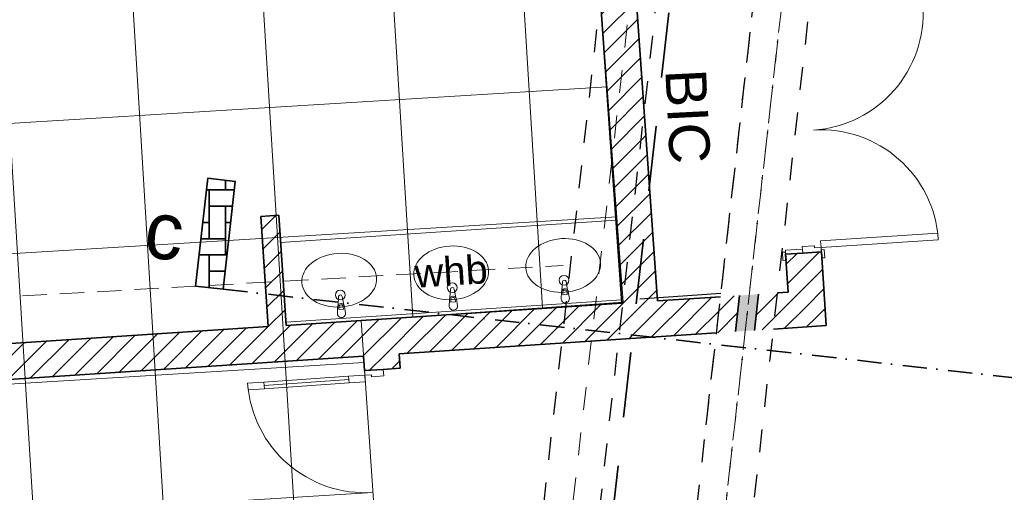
# Model space of a CAD drawing. Header units: millimetres. Extents: x -115474967 to 444143, y -74377 to 241828222.
# Tile 541 of 590: x 185612 to 191662, y 330924 to 333828. Entities that reach past the tile are written whole.
import ezdxf

# ---------------------------------------------------------------- set-up
doc = ezdxf.new("R2010")
doc.units = ezdxf.units.MM
doc.header["$MEASUREMENT"] = 0
doc.set_wipeout_variables(frame=1)
for name, pattern in [('Dashed', [280, 140, -140]), ('Dot & Dashed', [280, 150, -60, 0, -70]), ('Hidden Line copy', [230, 150, -80]), ('Long Dashed', [700, 400, -300]), ('Wipeout_Contour', [1000, 0, -1000])]:
    doc.linetypes.add(name, pattern=pattern)
for name, color, linetype, lineweight in [('0_Pen_No__1', 7, 'Continuous', 30), ('0_Pen_No__2', 7, 'Continuous', 20), ('0_Pen_No__41', 7, 'Continuous', 60), ('0_Pen_No__6', 7, 'Continuous', 5), ('A_BEAMS_Pen_No__2', 7, 'Continuous', 20), ('A_FLOORS FINISH_Pen_No__128', 9, 'Continuous', 0), ('A_SURVEY_Pen_No__1', 7, 'Continuous', 30), ('A_SURVEY_Pen_No__6', 7, 'Continuous', 5), ('A_WALL LOAD_Pen_No__1', 7, 'Continuous', 30), ('A_WALL LOAD_Pen_No__3', 7, 'Continuous', 15), ('A_WALL LOAD_Pen_No__6', 7, 'Continuous', 5), ('B_FURN LOOSE_Pen_No__6', 7, 'Continuous', 5), ('C-GRID _Pen_No__5', 7, 'Continuous', 5), ('C_TEXT GA_Pen_No__6', 7, 'Continuous', 5), ('SEWER LINE_Pen_No__1', 7, 'Continuous', 30), ('SEWER LINE_Pen_No__10', 9, 'Continuous', 20), ('SEWER LINE_Pen_No__6', 7, 'Continuous', 5)]:
    doc.layers.add(name, color=color, linetype=linetype, lineweight=lineweight)
doc.layers.add('A_FLOORS FINISH', color=7, linetype='Continuous')
doc.layers.add('B_FURN LOOSE', color=7, linetype='Continuous')
doc.layers.add('A_FLOORS FINISH_Pen_No__168', color=7, linetype='Continuous', lineweight=5, true_color=0x996633)
doc.layers.add('A_WALL LOAD_Pen_No__7', color=7, linetype='Continuous', lineweight=5, true_color=0x3f3f3f)
doc.styles.add('GENERATED_STYLE_1', font='GOTHIC.TTF')
doc.styles.add('GENERATED_STYLE_4', font='txt.shx')
pattern_1 = [(45, (-139724, 252382.34), (-63.63961, 63.63961), [])]

# ---------------------------------------------------------------- blocks, each defined once
blk = doc.blocks.new('Multi-Basin Counter 24[122]', base_point=(328004.5, 79635.7))
at = {"layer": 'B_FURN LOOSE_Pen_No__6', "color": 7, "linetype": 'Continuous', "lineweight": 5}
for p, q in [((329002.6, 80213.6), (326939.1, 80077.5)), ((329002.6, 80213.6), (329036.2, 79703.7)), ((326939.1, 80077.5), (326972.7, 79567.6)), ((328673.8, 79755.4), (328672.8, 79770.2)), ((328700.9, 79757.2), (328673.8, 79755.4)), ((328700, 79772), (328700.9, 79757.2)), ((329034.9, 79723.7), (326971.4, 79587.6)), ((329036.2, 79703.7), (326972.7, 79567.6)), ((327986, 79710), (327985, 79724.8)), ((328013.1, 79711.8), (327986, 79710)), ((328012.1, 79726.6), (328013.1, 79711.8)), ((327298.1, 79664.6), (327297.1, 79679.5)), ((327325.3, 79666.4), (327298.1, 79664.6)), ((327324.3, 79681.3), (327325.3, 79666.4))]:
    blk.add_line(p, q, dxfattribs=at)
at = {"layer": 'B_FURN LOOSE_Pen_No__6', "color": 7, "linetype": 'Continuous', "lineweight": 5, "flags": 128}
for points in [[(328713.9, 79733.1), (328707.2, 79774.7, 0.12102), (328703.3, 79783.9), (328693.2, 79836.3, 0.882566), (328671.1, 79834.9), (328667.9, 79781.6, 0.12102), (328665.3, 79771.9), (328664.1, 79729.8, 1)], [(327338.3, 79642.3), (327331.5, 79683.9, 0.12102), (327327.6, 79693.2), (327317.5, 79745.6, 0.882566), (327295.4, 79744.1), (327292.2, 79690.9, 0.12102), (327289.6, 79681.2), (327288.4, 79639, 1)], [(328026.1, 79687.7), (328019.4, 79729.3, 0.12102), (328015.5, 79738.6), (328005.4, 79790.9, 0.882566), (327983.2, 79789.5), (327980.1, 79736.2, 0.12102), (327977.4, 79726.5), (327976.2, 79684.4, 1)]]:
    blk.add_lwpolyline(points, format="xyb", close=True, dxfattribs=at)
at = {"layer": 'B_FURN LOOSE_Pen_No__6', "color": 7, "linetype": 'Continuous', "lineweight": 5}
for centre in [(328681.5, 79845.1), (327993.7, 79799.7), (327305.8, 79754.3)]:
    blk.add_circle(centre, 30, dxfattribs=at)
for centre, radius, start, end in [((327998.5, 79726), 21.1, 36.54443, 151.00238), ((328686.4, 79771.4), 21.1, 36.54443, 151.00238), ((328686.4, 79771.1), 13.6, 3.7734, 183.7734), ((327310.7, 79680.6), 21.1, 36.54443, 151.00238), ((327310.7, 79680.4), 13.6, 3.7734, 183.7734), ((327998.5, 79725.7), 13.6, 3.7734, 183.7734)]:
    blk.add_arc(centre, radius, start, end, dxfattribs=at)
for centre in [(328675.5, 79936), (327987.7, 79890.6), (327299.8, 79845.2)]:
    blk.add_ellipse(centre, major_axis=(229.5, 15.1), ratio=0.717391, dxfattribs=at)

msp = doc.modelspace()

# ---------------------------------------------------------------- hatches: boundary and pattern name
at = {"layer": 'A_WALL LOAD_Pen_No__7', "linetype": 'Continuous', "lineweight": 5, "true_color": 0x9f07ff}
h = msp.add_hatch(dxfattribs=at)
h.set_pattern_fill('HATCH__BRICK', color=190, style=0, pattern_type=2)
h.set_pattern_definition(pattern_1)
h.paths.add_polyline_path([(190318.72916, 332387.18445), (190334.01816, 332153.43074), (190567.90004, 331948.37804), (190538.26006, 332401.54321)])
h = msp.add_hatch(dxfattribs=at)
h.set_pattern_fill('HATCH__BRICK', color=190, style=0, pattern_type=2)
h.set_pattern_definition(pattern_1)
h.paths.add_polyline_path([(190035.60484, 332133.74943), (189919.02361, 332126.06053), (189894.13497, 331903.94108), (190010.7162, 331911.62999)])
msp.add_hatch(color=190, dxfattribs=at).paths.add_polyline_path([(190152.18607, 332141.43834), (190035.60484, 332133.74943), (190010.7162, 331911.62999), (190127.29743, 331919.31889)])
h = msp.add_hatch(dxfattribs=at)
h.set_pattern_fill('HATCH__BRICK', color=190, style=0, pattern_type=2)
h.set_pattern_definition(pattern_1)
h.paths.add_polyline_path([(190268.76729, 332149.12724), (190152.18607, 332141.43834), (190127.29743, 331919.31889), (190243.87866, 331927.0078)])
h = msp.add_hatch(dxfattribs=at)
h.set_pattern_fill('HATCH__BRICK', color=190, style=0, pattern_type=2)
h.set_pattern_definition(pattern_1)
h.paths.add_polyline_path([(190243.87866, 331927.0078), (190567.90004, 331948.37804), (190334.01817, 332153.43075), (190268.76729, 332149.12724)])

# ---------------------------------------------------------------- linework, layer by layer
at = {"layer": '0_Pen_No__2', "color": 1, "linetype": 'Continuous', "lineweight": 25}
msp.add_line((189921.252, 332145.94783), (189422.44092, 332111.48757), dxfattribs=at)
at = {"layer": '0_Pen_No__41', "color": 7, "linetype": 'Continuous', "lineweight": 60}
msp.add_line((186693.12932, 332191.01832), (187531.47684, 332097.08091), dxfattribs=at)
at = {"layer": 'A_WALL LOAD_Pen_No__1', "color": 214, "linetype": 'Continuous', "lineweight": 35}
for p, q in [((190423.50527, 332394.03748), (190318.72915, 332387.18444)), ((190423.50527, 332394.03748), (190318.72915, 332387.18444)), ((190423.50527, 332394.03748), (190318.72915, 332387.18444)), ((190318.72915, 332387.18444), (190321.14403, 332350.26333)), ((190318.72915, 332387.18444), (190321.14403, 332350.26333)), ((190318.72915, 332387.18444), (190321.14403, 332350.26333)), ((190538.26007, 332401.5432), (190423.50527, 332394.03748)), ((190538.26007, 332401.5432), (190423.50527, 332394.03748)), ((190538.26007, 332401.5432), (190423.50527, 332394.03748)), ((190538.26007, 332401.5432), (190540.67495, 332364.62209)), ((190538.26007, 332401.5432), (190540.67495, 332364.62209)), ((190538.26007, 332401.5432), (190540.67495, 332364.62209)), ((190035.60484, 332133.74943), (190010.7162, 331911.62999)), ((190152.18607, 332141.43834), (190127.29743, 331919.31889))]:
    msp.add_line(p, q, dxfattribs=at)
for points in [[(190318.72915, 332387.18446), (190334.01817, 332153.43075)], [(190567.90004, 331948.37804), (190538.26007, 332401.5432)], [(190334.01817, 332153.43075), (190268.76729, 332149.12724)], [(190243.87866, 331927.0078), (190567.90004, 331948.37804)]]:
    msp.add_lwpolyline(points, dxfattribs=at)
at = {"layer": 'A_WALL LOAD_Pen_No__3', "color": 30, "linetype": 'Continuous', "lineweight": 15}
for p, q in [((190421.8736, 332418.98418), (190317.09747, 332412.13113)), ((190317.09747, 332412.13113), (190318.72915, 332387.18444)), ((190423.50527, 332394.03748), (190421.8736, 332418.98418)), ((190556.37109, 332415.75555), (190537.4116, 332414.51548)), ((190537.4116, 332414.51548), (190540.67495, 332364.62209)), ((190559.63444, 332365.86216), (190556.37109, 332415.75555)), ((190317.88068, 332400.15672), (190298.92119, 332398.91665)), ((190298.92119, 332398.91665), (190302.18454, 332349.02325)), ((190302.18454, 332349.02325), (190321.14403, 332350.26333)), ((190321.14403, 332350.26333), (190317.88068, 332400.15672)), ((190318.72915, 332387.18444), (190423.50527, 332394.03748)), ((190540.67495, 332364.62209), (190559.63444, 332365.86216))]:
    msp.add_line(p, q, dxfattribs=at)
for centre, start, end in [((190442.18693, 333870.40464), 273.742188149, 3.742188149), ((190536.43259, 332429.48349), 3.742188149, 93.742188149)]:
    msp.add_arc(centre, 722, start, end, dxfattribs=at)
at = {"layer": 'A_WALL LOAD_Pen_No__6', "color": 7, "linetype": 'Continuous', "lineweight": 5}
for p, q in [((190533.82191, 332469.39821), (191254.28249, 332516.52104)), ((190536.43259, 332429.48349), (190533.82191, 332469.39821)), ((191256.89317, 332476.60633), (190536.43259, 332429.48349)), ((191254.28249, 332516.52104), (191256.89317, 332476.60633)), ((190420.89459, 332433.95219), (190495.73468, 332438.84723)), ((190423.50527, 332394.03748), (190420.89459, 332433.95219)), ((190495.73468, 332438.84723), (190496.51788, 332426.87281)), ((190496.51788, 332426.87281), (190536.43259, 332429.48349)), ((190536.43259, 332429.48349), (190538.26007, 332401.5432)), ((190538.26007, 332401.5432), (190423.50527, 332394.03748))]:
    msp.add_line(p, q, dxfattribs=at)

# ---------------------------------------------------------------- next in the draw order: wipeouts: each hides what was drawn before it
at = {"color": 254, "linetype": 'Wipeout_Contour', "lineweight": 0, "ltscale": 5979244.739026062}
msp.add_wipeout([(179443.92736, 334835.92871), (177198.31911, 334688.98796), (177198.37874, 334688.07659), (175935.28213, 334605.42621), (176180.4061, 331000.12983), (177444.011, 331082.81565), (177540.9954, 329591.82445), (177889.77186, 329614.64706), (177899.66364, 329467.11039), (187837.73482, 330131.12004), (187709.92151, 331980.50062), (189320.71912, 332091.67673), (189153.19237, 334342.14961), (190126.27566, 334410.24544), (190013.99622, 336126.8849), (186870.3307, 335921.35599), (186739.15645, 337926.84845), (179273.99948, 337439.78238)], dxfattribs=at).dxf.layer = 'A_FLOORS FINISH'

# ---------------------------------------------------------------- next in the draw order: hatches: boundary and pattern name
at = {"layer": 'A_FLOORS FINISH_Pen_No__128', "linetype": 'Continuous', "lineweight": 0}
h = msp.add_hatch(dxfattribs=at)
h.set_pattern_fill('PATTERN__TILES_ANGLED', color=9, style=0, pattern_type=2)
h.set_pattern_definition([(93.5, (-139724, 252382.34), (798.5078, 48.8388), []), (183.5, (-139724, 252382.34), (-48.8388, 798.5078), [])])
h.paths.add_polyline_path([(179443.92736, 334835.92871), (177198.31911, 334688.98796), (177198.37874, 334688.07659), (175935.28213, 334605.42621), (176180.4061, 331000.12983), (177444.011, 331082.81565), (177540.9954, 329591.82445), (177889.77186, 329614.64706), (177899.66364, 329467.11039), (187837.73482, 330131.12004), (187709.92151, 331980.50062), (189320.71912, 332091.67673), (189153.19237, 334342.14961), (190126.27566, 334410.24544), (190013.99622, 336126.8849), (186870.3307, 335921.35599), (186739.15645, 337926.84845), (179273.99948, 337439.78238)])
at = {"layer": 'A_SURVEY_Pen_No__1', "linetype": 'Continuous', "lineweight": 35}
h = msp.add_hatch(dxfattribs=at)
h.set_pattern_fill('PATTERN__PAVING', color=214, style=0, pattern_type=2)
h.set_pattern_definition([(0, (-139724, 252382.34), (0, 400), [300, -100]), (0, (-139424, 252482.34), (0, 400), [300, -100]), (0, (-139524, 252582.34), (0, 400), [300, -100]), (0, (-139624, 252682.34), (0, 400), [300, -100]), (90, (-139524, 252382.34), (-400, 0), [300, -100]), (90, (-139624, 252482.34), (-400, 0), [300, -100]), (90, (-139724, 252582.34), (-400, 0), [300, -100]), (90, (-139424, 252682.34), (-400, 0), [300, -100])])
h.paths.add_polyline_path([(186693.12932, 332191.01832), (186767.41756, 332854.00621), (186937.01911, 332835.00224), (186862.73087, 332172.01435)])
at = {"layer": 'A_WALL LOAD_Pen_No__7', "linetype": 'Continuous', "lineweight": 5, "true_color": 0x9f07ff}
h = msp.add_hatch(dxfattribs=at)
h.set_pattern_fill('HATCH__BRICK', color=190, style=0, pattern_type=2)
h.set_pattern_definition(pattern_1)
h.paths.add_polyline_path([(189531.57805, 332100.50726), (189388.98758, 334138.1124), (189169.5243, 334122.75448), (189312.05321, 332086.02889)])
h = msp.add_hatch(dxfattribs=at)
h.set_pattern_fill('HATCH__BRICK', color=190, style=0, pattern_type=2)
h.set_pattern_definition(pattern_1)
h.paths.add_polyline_path([(187248.73245, 331949.9463), (187204.12601, 332626.28112), (187094.36447, 332619.04199), (187138.97092, 331942.70718)])
h = msp.add_hatch(dxfattribs=at)
h.set_pattern_fill('HATCH__BRICK', color=190, style=0, pattern_type=2)
h.set_pattern_definition(pattern_1)
h.paths.add_polyline_path([(189919.02361, 332126.06052), (184346.18952, 331758.51434), (184360.66777, 331538.99131), (189894.13497, 331903.94108)])
h = msp.add_hatch(dxfattribs=at)
h.set_pattern_fill('HATCH__BRICK', color=190, style=0, pattern_type=2)
h.set_pattern_definition(pattern_1)
h.paths.add_polyline_path([(187725.14138, 331760.88903), (187731.30392, 331671.68659), (187950.78077, 331686.84912), (187944.66553, 331775.36735)])

# ---------------------------------------------------------------- next in the draw order: linework, layer by layer
at = {"layer": '0_Pen_No__1', "color": 214, "linetype": 'Dot & Dashed', "lineweight": 35}
msp.add_line((186862.73087, 332172.01435), (229504.55271, 327393.9691), dxfattribs=at)
at = {"layer": '0_Pen_No__6', "color": 7, "linetype": 'Dashed', "lineweight": 5}
msp.add_lwpolyline([(189599.11278, 327710.2916), (188664.8125, 327814.98058), (189839.03869, 338128.28752), (190602.01604, 338177.86793), (190769.8855, 338159.22953)], close=True, dxfattribs=at)
at = {"layer": 'A_BEAMS_Pen_No__2', "color": 1, "linetype": 'Dashed', "lineweight": 25}
for p, q in [((188520.39026, 328063.18697), (189685.815, 338464.05827)), ((188863.24465, 328024.7699), (190035.52037, 338486.78311)), ((189830.89161, 331339.52364), (190611.35555, 338304.79964)), ((189847.46613, 328389.21119), (190940.06931, 338140.18419)), ((189368.54425, 327213.28936), (190155.70671, 334238.34664))]:
    msp.add_line(p, q, dxfattribs=at)
at = {"layer": 'A_FLOORS FINISH_Pen_No__168', "color": 25, "linetype": 'Continuous', "lineweight": 5, "true_color": 0x996633, "flags": 128}
msp.add_lwpolyline([(179443.92736, 334835.92871), (177198.31911, 334688.98796), (177198.37874, 334688.07659), (175935.28213, 334605.42621), (176180.4061, 331000.12983), (177444.011, 331082.81565), (177540.9954, 329591.82445), (177889.77186, 329614.64706), (177899.66364, 329467.11039), (187837.73482, 330131.12004), (187709.92151, 331980.50062), (189320.71912, 332091.67673), (189153.19237, 334342.14961), (190126.27566, 334410.24544), (190013.99622, 336126.8849), (186870.3307, 335921.35599), (186739.15645, 337926.84845), (179273.99948, 337439.78238)], close=True, dxfattribs=at)
at = {"layer": 'A_SURVEY_Pen_No__1', "color": 214, "linetype": 'Continuous', "lineweight": 35, "flags": 128}
msp.add_lwpolyline([(186693.12932, 332191.01832), (186767.41756, 332854.00621), (186937.01911, 332835.00224), (186862.73087, 332172.01435)], close=True, dxfattribs=at)
at = {"layer": 'A_WALL LOAD_Pen_No__1', "color": 214, "linetype": 'Continuous', "lineweight": 35}
for p, q in [((187731.30391, 331671.6866), (187846.03046, 331679.61246)), ((187731.30391, 331671.6866), (187846.03046, 331679.61246)), ((187731.30391, 331671.6866), (187846.03046, 331679.61246)), ((187846.03046, 331679.61246), (187950.78078, 331686.84912)), ((187846.03046, 331679.61246), (187950.78078, 331686.84912))]:
    msp.add_line(p, q, dxfattribs=at)
for points in [[(189169.5243, 334122.75448), (189312.05321, 332086.02889)], [(189531.57805, 332100.50726), (189388.98758, 334138.1124)], [(187204.12601, 332626.28112), (187094.36447, 332619.04199)], [(187094.36447, 332619.04199), (187138.97092, 331942.70718)], [(187248.73245, 331949.9463), (187204.12601, 332626.28112)], [(189919.02361, 332126.06053), (189531.57805, 332100.50726)], [(189312.05321, 332086.02889), (187248.73245, 331949.9463)], [(187138.97092, 331942.70718), (184346.18956, 331758.51433)], [(187944.66552, 331775.36735), (189894.13497, 331903.94108)], [(184360.66773, 331538.99125), (187725.14138, 331760.88903)], [(187725.14138, 331760.88903), (187731.30391, 331671.68661)], [(187950.78078, 331686.84914), (187944.66552, 331775.36735)]]:
    msp.add_lwpolyline(points, dxfattribs=at)
at = {"layer": 'A_WALL LOAD_Pen_No__3', "color": 30, "linetype": 'Continuous', "lineweight": 15}
msp.add_arc((187733.23368, 331643.75318), 722, 183.951988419, 273.951988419, dxfattribs=at)
at = {"layer": 'A_WALL LOAD_Pen_No__6', "color": 7, "linetype": 'Continuous', "lineweight": 5}
for p, q in [((187846.03046, 331679.61246), (187731.30391, 331671.6866)), ((187848.78728, 331639.70758), (187846.03046, 331679.61246)), ((187114.09112, 331580.93217), (187634.84988, 331616.90868)), ((187633.47147, 331636.86113), (187733.23368, 331643.75318)), ((187636.22829, 331596.95624), (187633.47147, 331636.86113)), ((187731.30391, 331671.6866), (187733.23368, 331643.75318)), ((187733.23368, 331643.75318), (187773.13857, 331646.51)), ((187733.23368, 331643.75318), (187735.99051, 331603.84829)), ((187773.13857, 331646.51), (187773.96562, 331634.53854)), ((187773.96562, 331634.53854), (187848.78728, 331639.70758)), ((187012.95049, 331593.99256), (187112.7127, 331600.88461)), ((187015.70731, 331554.08767), (187012.95049, 331593.99256)), ((187115.46953, 331560.97972), (187015.70731, 331554.08767)), ((187112.7127, 331600.88461), (187115.46953, 331560.97972)), ((187735.99051, 331603.84829), (187636.22829, 331596.95624))]:
    msp.add_line(p, q, dxfattribs=at)
for points in [[(187112.7127, 331600.88461), (187633.47147, 331636.86113), (187634.84988, 331616.90868), (187114.09112, 331580.93217)], [(187114.09112, 331580.93217), (187634.84988, 331616.90868), (187636.22829, 331596.95624), (187115.46953, 331560.97972)]]:
    msp.add_lwpolyline(points, close=True, dxfattribs=at)
at = {"layer": 'C-GRID _Pen_No__5', "color": 4, "linetype": 'Dot & Dashed', "lineweight": 5}
msp.add_line((191259.30497, 342527.08449), (189220.21931, 324329.13566), dxfattribs=at)
at = {"layer": 'SEWER LINE_Pen_No__1', "color": 214, "linetype": 'Long Dashed', "lineweight": 35}
msp.add_line((188698.52834, 325820.83619), (190273.90187, 339880.30902), dxfattribs=at)
at = {"layer": 'SEWER LINE_Pen_No__10', "color": 25, "linetype": 'Hidden Line copy', "lineweight": 20, "true_color": 0x996633, "flags": 128}
msp.add_lwpolyline([(177143.01502, 335164.85321), (177420.45311, 331667.17656), (188951.51517, 332318.30625)], dxfattribs=at)

# ---------------------------------------------------------------- next in the draw order: block references
at = {"layer": 'B_FURN LOOSE', "color": 5, "linetype": 'Continuous', "lineweight": 5}
msp.add_blockref('Multi-Basin Counter 24[122]', (188280.49094, 332017.99353), dxfattribs=at)

# ---------------------------------------------------------------- next in the draw order: texts
at = {"layer": 'A_SURVEY_Pen_No__6', "color": 7, "linetype": 'Continuous', "lineweight": 5, "insert": (186502.13324, 332529.49743), "char_height": 350, "attachment_point": 5, "rotation": 353.606636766, "style": 'GENERATED_STYLE_1'}
msp.add_mtext('\\A1;{\\pqc;\\fCentury Gothic|b0|i0|c0|p34;c}', dxfattribs=at)
at = {"layer": 'C_TEXT GA_Pen_No__6', "color": 7, "linetype": 'Continuous', "lineweight": 5, "insert": (189716.60183, 333234.64956), "char_height": 250, "attachment_point": 5, "rotation": 272.86179239, "style": 'GENERATED_STYLE_4'}
msp.add_mtext('\\A1;{\\pqc;\\fArial|b0|i0|c0|p34;BIC}', dxfattribs=at)
at = {"layer": 'SEWER LINE_Pen_No__6', "color": 7, "linetype": 'Continuous', "lineweight": 5, "insert": (188263.11482, 332281.5425), "char_height": 175, "attachment_point": 5, "rotation": 3.734192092, "style": 'GENERATED_STYLE_4'}
msp.add_mtext('\\A1;{\\pqc;\\fArial|b0|i0|c0|p34;whb}', dxfattribs=at)

doc.saveas('drawing.dxf')
